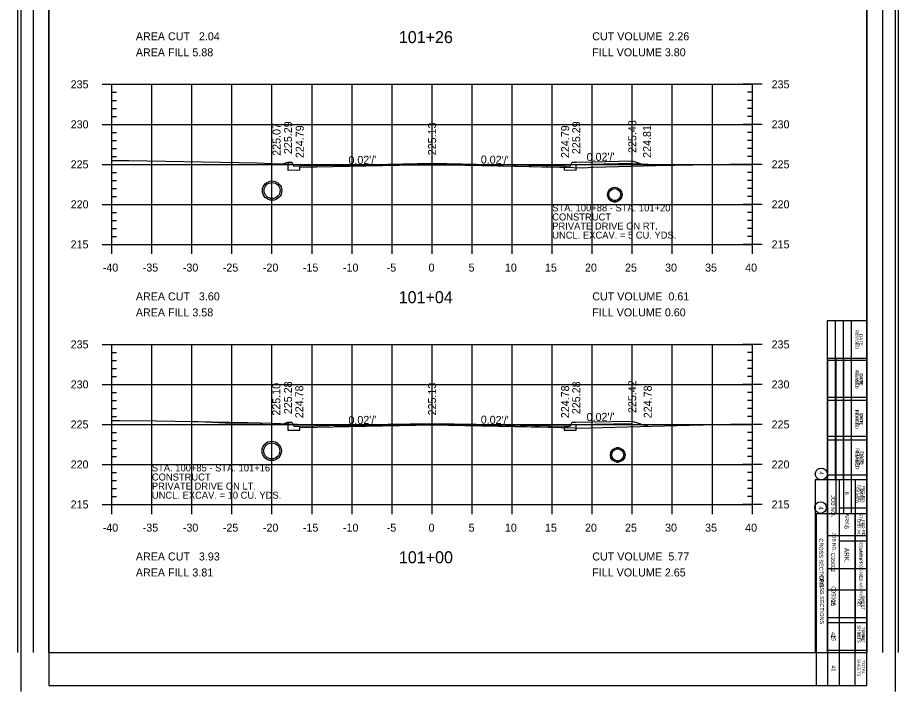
# Model space of a CAD drawing. Extents: x 1367903 to 1373764, y 376865 to 382130.
# Drawn here: x 1369737.8 to 1369957.8, y 377279.1 to 377447.5 of the extents above; entities that cross this region are included whole.
import ezdxf

# ---------------------------------------------------------------- set-up
doc = ezdxf.new("R2010")
doc.units = 0
for name, color, linetype in [('R_Axis', 7, 'Continuous'), ('R_Axis Annot', 7, 'Continuous'), ('R_Border', 7, 'Continuous'), ('R_Border Notes', 7, 'Continuous'), ('R_Border PE', 7, 'Continuous'), ('R_Draft', 7, 'Continuous'), ('R_Drive', 7, 'Continuous'), ('R_Exist Surface', 7, 'Continuous'), ('R_Fin Surface', 7, 'Continuous'), ('R_Fin Surface Annot', 7, 'Continuous'), ('R_Grid', 7, 'Continuous'), ('R_Water', 7, 'Continuous')]:
    doc.layers.add(name, color=color, linetype=linetype)

msp = doc.modelspace()

# ---------------------------------------------------------------- linework, layer by layer
for points in [[(1369805.34, 377411.41), (1369805.34, 377410.74), (1369805.34, 377410.74), (1369805.34, 377409.38), (1369808.34, 377409.44), (1369808.34, 377410.11), (1369841.34, 377410.77), (1369874.34, 377410.11), (1369874.34, 377409.44), (1369877.34, 377409.38), (1369877.34, 377410.82), (1369891.34, 377411.1), (1369891.34, 377411.69)], [(1369805.34, 377346.4), (1369805.34, 377345.74), (1369805.34, 377345.74), (1369805.34, 377344.37), (1369808.34, 377344.43), (1369808.34, 377345.1), (1369841.34, 377345.76), (1369874.34, 377345.1), (1369874.34, 377344.43), (1369877.34, 377344.37), (1369877.34, 377345.82), (1369891.34, 377346.1), (1369891.34, 377346.68)]]:
    msp.add_lwpolyline(points)
at = {"layer": 'R_Axis'}
for p, q in [((1369758.94, 377430.84), (1369763.74, 377430.84)), ((1369761.34, 377390.84), (1369761.34, 377430.84)), ((1369923.74, 377430.84), (1369918.94, 377430.84)), ((1369921.34, 377390.84), (1369921.34, 377430.84)), ((1369761.34, 377428.84), (1369762.54, 377428.84)), ((1369921.34, 377428.84), (1369920.14, 377428.84)), ((1369761.34, 377426.84), (1369762.54, 377426.84)), ((1369921.34, 377426.84), (1369920.14, 377426.84)), ((1369761.34, 377424.84), (1369762.54, 377424.84)), ((1369921.34, 377424.84), (1369920.14, 377424.84)), ((1369761.34, 377422.84), (1369762.54, 377422.84)), ((1369921.34, 377422.84), (1369920.14, 377422.84)), ((1369758.94, 377420.84), (1369763.74, 377420.84)), ((1369923.74, 377420.84), (1369918.94, 377420.84)), ((1369761.34, 377418.84), (1369762.54, 377418.84)), ((1369921.34, 377418.84), (1369920.14, 377418.84)), ((1369761.34, 377416.84), (1369762.54, 377416.84)), ((1369921.34, 377416.84), (1369920.14, 377416.84)), ((1369761.34, 377414.84), (1369762.54, 377414.84)), ((1369761.34, 377412.84), (1369762.54, 377412.84)), ((1369921.34, 377414.84), (1369920.14, 377414.84)), ((1369921.34, 377412.84), (1369920.14, 377412.84)), ((1369758.94, 377410.84), (1369763.74, 377410.84)), ((1369923.74, 377410.84), (1369918.94, 377410.84)), ((1369761.34, 377408.84), (1369762.54, 377408.84)), ((1369921.34, 377408.84), (1369920.14, 377408.84)), ((1369761.34, 377406.84), (1369762.54, 377406.84)), ((1369921.34, 377406.84), (1369920.14, 377406.84)), ((1369761.34, 377404.84), (1369762.54, 377404.84)), ((1369921.34, 377404.84), (1369920.14, 377404.84)), ((1369761.34, 377402.84), (1369762.54, 377402.84)), ((1369921.34, 377402.84), (1369920.14, 377402.84)), ((1369758.94, 377400.84), (1369763.74, 377400.84)), ((1369923.74, 377400.84), (1369918.94, 377400.84)), ((1369761.34, 377398.84), (1369762.54, 377398.84)), ((1369921.34, 377398.84), (1369920.14, 377398.84)), ((1369761.34, 377396.84), (1369762.54, 377396.84)), ((1369921.34, 377396.84), (1369920.14, 377396.84)), ((1369761.34, 377394.84), (1369762.54, 377394.84)), ((1369761.34, 377388.44), (1369761.34, 377393.24)), ((1369771.34, 377388.44), (1369771.34, 377393.24)), ((1369781.34, 377388.44), (1369781.34, 377393.24)), ((1369791.34, 377388.44), (1369791.34, 377393.24)), ((1369801.34, 377388.44), (1369801.34, 377393.24)), ((1369811.34, 377388.44), (1369811.34, 377393.24)), ((1369821.34, 377388.44), (1369821.34, 377393.24)), ((1369831.34, 377388.44), (1369831.34, 377393.24)), ((1369841.34, 377388.44), (1369841.34, 377393.24)), ((1369851.34, 377388.44), (1369851.34, 377393.24)), ((1369861.34, 377388.44), (1369861.34, 377393.24)), ((1369871.34, 377388.44), (1369871.34, 377393.24)), ((1369881.34, 377388.44), (1369881.34, 377393.24)), ((1369891.34, 377388.44), (1369891.34, 377393.24)), ((1369901.34, 377388.44), (1369901.34, 377393.24)), ((1369911.34, 377388.44), (1369911.34, 377393.24)), ((1369921.34, 377394.84), (1369920.14, 377394.84)), ((1369921.34, 377388.44), (1369921.34, 377393.24)), ((1369758.94, 377390.84), (1369763.74, 377390.84)), ((1369761.34, 377392.84), (1369762.54, 377392.84)), ((1369761.34, 377390.84), (1369921.34, 377390.84)), ((1369923.74, 377390.84), (1369918.94, 377390.84)), ((1369921.34, 377392.84), (1369920.14, 377392.84)), ((1369758.94, 377365.84), (1369763.74, 377365.84)), ((1369761.34, 377325.84), (1369761.34, 377365.84)), ((1369923.74, 377365.84), (1369918.94, 377365.84)), ((1369921.34, 377325.84), (1369921.34, 377365.84)), ((1369761.34, 377363.84), (1369762.54, 377363.84)), ((1369921.34, 377363.84), (1369920.14, 377363.84)), ((1369761.34, 377361.84), (1369762.54, 377361.84)), ((1369921.34, 377361.84), (1369920.14, 377361.84)), ((1369761.34, 377359.84), (1369762.54, 377359.84)), ((1369761.34, 377357.84), (1369762.54, 377357.84)), ((1369921.34, 377359.84), (1369920.14, 377359.84)), ((1369921.34, 377357.84), (1369920.14, 377357.84)), ((1369758.94, 377355.84), (1369763.74, 377355.84)), ((1369923.74, 377355.84), (1369918.94, 377355.84)), ((1369761.34, 377353.84), (1369762.54, 377353.84)), ((1369921.34, 377353.84), (1369920.14, 377353.84)), ((1369761.34, 377351.84), (1369762.54, 377351.84)), ((1369921.34, 377351.84), (1369920.14, 377351.84)), ((1369761.34, 377349.84), (1369762.54, 377349.84)), ((1369921.34, 377349.84), (1369920.14, 377349.84)), ((1369761.34, 377347.84), (1369762.54, 377347.84)), ((1369921.34, 377347.84), (1369920.14, 377347.84)), ((1369758.94, 377345.84), (1369763.74, 377345.84)), ((1369923.74, 377345.84), (1369918.94, 377345.84)), ((1369761.34, 377343.84), (1369762.54, 377343.84)), ((1369921.34, 377343.84), (1369920.14, 377343.84)), ((1369761.34, 377341.84), (1369762.54, 377341.84)), ((1369921.34, 377341.84), (1369920.14, 377341.84)), ((1369761.34, 377339.84), (1369762.54, 377339.84)), ((1369921.34, 377339.84), (1369920.14, 377339.84)), ((1369758.94, 377335.84), (1369763.74, 377335.84)), ((1369761.34, 377337.84), (1369762.54, 377337.84)), ((1369923.74, 377335.84), (1369918.94, 377335.84)), ((1369921.34, 377337.84), (1369920.14, 377337.84)), ((1369761.34, 377333.84), (1369762.54, 377333.84)), ((1369921.34, 377333.84), (1369920.14, 377333.84)), ((1369761.34, 377331.84), (1369762.54, 377331.84)), ((1369921.34, 377331.84), (1369920.14, 377331.84)), ((1369761.34, 377329.84), (1369762.54, 377329.84)), ((1369921.34, 377329.84), (1369920.14, 377329.84)), ((1369761.34, 377323.44), (1369761.34, 377328.24)), ((1369761.34, 377327.84), (1369762.54, 377327.84)), ((1369771.34, 377323.44), (1369771.34, 377328.24)), ((1369781.34, 377323.44), (1369781.34, 377328.24)), ((1369791.34, 377323.44), (1369791.34, 377328.24)), ((1369801.34, 377323.44), (1369801.34, 377328.24)), ((1369811.34, 377323.44), (1369811.34, 377328.24)), ((1369821.34, 377323.44), (1369821.34, 377328.24)), ((1369831.34, 377323.44), (1369831.34, 377328.24)), ((1369841.34, 377323.44), (1369841.34, 377328.24)), ((1369851.34, 377323.44), (1369851.34, 377328.24)), ((1369861.34, 377323.44), (1369861.34, 377328.24)), ((1369871.34, 377323.44), (1369871.34, 377328.24)), ((1369881.34, 377323.44), (1369881.34, 377328.24)), ((1369891.34, 377323.44), (1369891.34, 377328.24)), ((1369901.34, 377323.44), (1369901.34, 377328.24)), ((1369911.34, 377323.44), (1369911.34, 377328.24)), ((1369921.34, 377327.84), (1369920.14, 377327.84)), ((1369921.34, 377323.44), (1369921.34, 377328.24)), ((1369758.94, 377325.84), (1369763.74, 377325.84)), ((1369761.34, 377325.84), (1369921.34, 377325.84)), ((1369923.74, 377325.84), (1369918.94, 377325.84))]:
    msp.add_line(p, q, dxfattribs=at)
at = {"layer": 'R_Border'}
for p, q in [((1369738.61, 377620.35), (1369738.61, 377279.12)), ((1369957, 377620.35), (1369957, 377279.12)), ((1369745.64, 377611.47), (1369745.64, 377280.59)), ((1369949.96, 377280.59), (1369949.96, 377611.47)), ((1369949.96, 377446.03), (1369949.96, 377446.03)), ((1369940.15, 377280.59), (1369940.15, 377362.43)), ((1369940.15, 377362.43), (1369949.96, 377362.43)), ((1369940.15, 377362.43), (1369942.19, 377362.43)), ((1369942.19, 377362.43), (1369942.19, 377323.46)), ((1369944.13, 377362.43), (1369944.13, 377323.46)), ((1369945.98, 377362.43), (1369945.98, 377323.46)), ((1369940.15, 377352.62), (1369949.77, 377352.62)), ((1369940.15, 377342.9), (1369949.77, 377342.9)), ((1369940.15, 377333.27), (1369949.77, 377333.27)), ((1369949.96, 377323.46), (1369937.24, 377323.46)), ((1369937.24, 377323.46), (1369937.24, 377280.59)), ((1369943.07, 377280.59), (1369943.07, 377323.46)), ((1369947.05, 377280.59), (1369947.05, 377323.46)), ((1369949.96, 377316.65), (1369943.07, 377316.65)), ((1369949.96, 377309.75), (1369940.15, 377309.75)), ((1369949.96, 377296.24), (1369940.15, 377296.24)), ((1369949.96, 377289.33), (1369940.15, 377289.33)), ((1369745.64, 377280.59), (1369949.96, 377280.59))]:
    msp.add_line(p, q, dxfattribs=at)
msp.add_circle((1369938.37, 377325.07), 1.46, dxfattribs=at)
at = {"layer": 'R_Border PE'}
for p, q in [((1369737.81, 377610.76), (1369737.81, 377288.8)), ((1369741.72, 377610.76), (1369741.72, 377288.8)), ((1369953.89, 377288.8), (1369953.89, 377610.76)), ((1369957.81, 377288.8), (1369957.81, 377610.76)), ((1369745.64, 377288.8), (1369745.64, 377603.25)), ((1369949.96, 377603.25), (1369949.96, 377288.8)), ((1369940.02, 377371.74), (1369940.02, 377288.8)), ((1369949.96, 377371.74), (1369940.02, 377371.74)), ((1369942.01, 377371.74), (1369942.01, 377331.96)), ((1369944, 377371.74), (1369944, 377331.96)), ((1369945.99, 377371.74), (1369945.99, 377331.96)), ((1369949.96, 377361.8), (1369940.02, 377361.8)), ((1369949.96, 377351.85), (1369940.02, 377351.85)), ((1369949.96, 377341.91), (1369940.02, 377341.91)), ((1369937.03, 377331.96), (1369937.03, 377288.8)), ((1369949.96, 377331.96), (1369937.03, 377331.96)), ((1369943, 377331.96), (1369943, 377288.8)), ((1369946.98, 377331.96), (1369946.98, 377288.8)), ((1369943.06, 377325), (1369949.96, 377325)), ((1369940.15, 377318.04), (1369949.96, 377318.04)), ((1369940.15, 377304.51), (1369949.96, 377304.51)), ((1369940.15, 377297.55), (1369949.96, 377297.55)), ((1369745.64, 377288.8), (1369949.96, 377288.8)), ((1369947.07, 377288.8), (1369947.07, 377288.8))]:
    msp.add_line(p, q, dxfattribs=at)
msp.add_circle((1369938.53, 377333.45), 1.49, dxfattribs=at)
at = {"layer": 'R_Drive'}
for p, q in [((1369876.01, 377410.75), (1369891.34, 377411.06)), ((1369891.34, 377411.06), (1369901.34, 377410.6)), ((1369791.34, 377346.05), (1369781.34, 377346.58)), ((1369791.34, 377346.05), (1369806.67, 377345.74))]:
    msp.add_line(p, q, dxfattribs=at)
at = {"layer": 'R_Exist Surface'}
for points in [[(1369761.34, 377411.81), (1369765.56, 377411.78), (1369797.61, 377411.2), (1369801.24, 377411.08), (1369808.94, 377410.8), (1369817.44, 377410.54), (1369830.82, 377410.64), (1369848.19, 377410.71), (1369859.17, 377410.47), (1369868.71, 377410.21), (1369873.26, 377410.13), (1369874.81, 377410.1), (1369876.65, 377410.06), (1369878.78, 377409.97), (1369881.54, 377410.1), (1369897.29, 377410.52), (1369915.74, 377410.88), (1369921.34, 377410.96)], [(1369761.34, 377346.8), (1369763.23, 377346.8), (1369772.5, 377346.74), (1369795.35, 377346.33), (1369801.38, 377346.13), (1369814.11, 377345.67), (1369817.01, 377345.58), (1369821.57, 377345.61), (1369848.33, 377345.72), (1369855.87, 377345.55), (1369871.16, 377345.14), (1369873.56, 377345.1), (1369874.38, 377345.08), (1369875.36, 377345.06), (1369878.77, 377344.91), (1369880.84, 377345.01), (1369905.64, 377345.68), (1369915.85, 377345.87), (1369921.34, 377345.95)]]:
    msp.add_lwpolyline(points, dxfattribs=at)
at = {"layer": 'R_Fin Surface'}
for points in [[(1369804.05, 377410.98), (1369805.34, 377411.41), (1369806.34, 377411.41), (1369806.84, 377410.41), (1369808.34, 377410.44), (1369830.34, 377410.88), (1369841.34, 377411.1), (1369852.34, 377410.88), (1369874.34, 377410.44), (1369875.84, 377410.41), (1369876.34, 377411.41), (1369877.34, 377411.41), (1369881.34, 377411.49), (1369891.34, 377411.69), (1369895.03, 377410.46)], [(1369804.21, 377346.03), (1369805.34, 377346.4), (1369806.34, 377346.4), (1369806.84, 377345.4), (1369808.34, 377345.43), (1369830.34, 377345.87), (1369841.34, 377346.09), (1369852.34, 377345.87), (1369874.34, 377345.43), (1369875.84, 377345.4), (1369876.34, 377346.4), (1369877.34, 377346.4), (1369881.34, 377346.48), (1369891.34, 377346.68), (1369895.2, 377345.4)]]:
    msp.add_lwpolyline(points, dxfattribs=at)
at = {"layer": 'R_Grid'}
for p, q in [((1369761.34, 377430.84), (1369921.34, 377430.84)), ((1369761.34, 377390.84), (1369761.34, 377430.84)), ((1369771.34, 377390.84), (1369771.34, 377430.84)), ((1369781.34, 377390.84), (1369781.34, 377430.84)), ((1369791.34, 377390.84), (1369791.34, 377430.84)), ((1369801.34, 377390.84), (1369801.34, 377430.84)), ((1369811.34, 377390.84), (1369811.34, 377430.84)), ((1369821.34, 377390.84), (1369821.34, 377430.84)), ((1369831.34, 377390.84), (1369831.34, 377430.84)), ((1369841.34, 377390.84), (1369841.34, 377430.84)), ((1369851.34, 377390.84), (1369851.34, 377430.84)), ((1369861.34, 377390.84), (1369861.34, 377430.84)), ((1369871.34, 377390.84), (1369871.34, 377430.84)), ((1369881.34, 377390.84), (1369881.34, 377430.84)), ((1369891.34, 377390.84), (1369891.34, 377430.84)), ((1369901.34, 377390.84), (1369901.34, 377430.84)), ((1369911.34, 377390.84), (1369911.34, 377430.84)), ((1369921.34, 377390.84), (1369921.34, 377430.84)), ((1369761.34, 377420.84), (1369921.34, 377420.84)), ((1369761.34, 377410.84), (1369921.34, 377410.84)), ((1369761.34, 377400.84), (1369921.34, 377400.84)), ((1369761.34, 377390.84), (1369921.34, 377390.84)), ((1369761.34, 377365.84), (1369921.34, 377365.84)), ((1369761.34, 377325.84), (1369761.34, 377365.84)), ((1369771.34, 377325.84), (1369771.34, 377365.84)), ((1369781.34, 377325.84), (1369781.34, 377365.84)), ((1369791.34, 377325.84), (1369791.34, 377365.84)), ((1369801.34, 377325.84), (1369801.34, 377365.84)), ((1369811.34, 377325.84), (1369811.34, 377365.84)), ((1369821.34, 377325.84), (1369821.34, 377365.84)), ((1369831.34, 377325.84), (1369831.34, 377365.84)), ((1369841.34, 377325.84), (1369841.34, 377365.84)), ((1369851.34, 377325.84), (1369851.34, 377365.84)), ((1369861.34, 377325.84), (1369861.34, 377365.84)), ((1369871.34, 377325.84), (1369871.34, 377365.84)), ((1369881.34, 377325.84), (1369881.34, 377365.84)), ((1369891.34, 377325.84), (1369891.34, 377365.84)), ((1369901.34, 377325.84), (1369901.34, 377365.84)), ((1369911.34, 377325.84), (1369911.34, 377365.84)), ((1369921.34, 377325.84), (1369921.34, 377365.84)), ((1369761.34, 377355.84), (1369921.34, 377355.84)), ((1369761.34, 377345.84), (1369921.34, 377345.84)), ((1369761.34, 377335.84), (1369921.34, 377335.84)), ((1369761.34, 377325.84), (1369921.34, 377325.84))]:
    msp.add_line(p, q, dxfattribs=at)
at = {"layer": 'R_Water'}
for p, q in [((1369801.42, 377406.72), (1369801.34, 377406.67)), ((1369801.42, 377406.3), (1369801.34, 377406.25)), ((1369886.62, 377405.14), (1369887.3, 377405.09)), ((1369886.62, 377404.8), (1369887.3, 377404.76)), ((1369801.42, 377402.3), (1369801.34, 377402.25)), ((1369801.42, 377401.89), (1369801.34, 377401.84)), ((1369886.62, 377401.8), (1369887.3, 377401.76)), ((1369886.62, 377401.47), (1369887.3, 377401.42)), ((1369801.33, 377341.67), (1369801.24, 377341.62)), ((1369801.33, 377341.25), (1369801.24, 377341.2)), ((1369887.37, 377340.08), (1369888.04, 377340.04)), ((1369887.37, 377339.75), (1369888.04, 377339.7)), ((1369801.33, 377337.25), (1369801.24, 377337.2)), ((1369801.33, 377336.83), (1369801.24, 377336.78)), ((1369887.37, 377336.75), (1369888.04, 377336.7)), ((1369887.37, 377336.42), (1369888.04, 377336.37))]:
    msp.add_line(p, q, dxfattribs=at)
for centre, radius in [((1369801.38, 377404.28), 2.42), ((1369801.38, 377404.28), 2), ((1369886.96, 377403.28), 1.83), ((1369886.96, 377403.28), 1.5), ((1369801.28, 377339.22), 2.42), ((1369801.28, 377339.22), 2), ((1369887.7, 377338.23), 1.83), ((1369887.7, 377338.23), 1.5)]:
    msp.add_circle(centre, radius, dxfattribs=at)

# ---------------------------------------------------------------- texts
at = {"layer": 'R_Axis Annot'}
for s, height, p in [('AREA CUT   2.04', 2, (1369767.34, 377441.84)), ('101+26', 3, (1369833.03, 377441.14)), ('CUT VOLUME  2.26', 2, (1369881.34, 377441.84)), ('AREA FILL 5.88', 2, (1369767.34, 377437.84)), ('FILL VOLUME 3.80', 2, (1369881.34, 377437.84)), ('235', 2, (1369751.05, 377429.84)), ('235', 2, (1369926.14, 377429.84)), ('230', 2, (1369751.06, 377419.84)), ('230', 2, (1369926.14, 377419.84)), ('225', 2, (1369751.05, 377409.84)), ('225', 2, (1369926.14, 377409.84)), ('220', 2, (1369751.06, 377399.84)), ('220', 2, (1369926.14, 377399.84)), ('215', 2, (1369751.05, 377389.84)), ('215', 2, (1369926.14, 377389.84)), ('-40', 2, (1369759.07, 377384.04)), ('-35', 2, (1369769.06, 377384.04)), ('-30', 2, (1369779.07, 377384.04)), ('-25', 2, (1369789.06, 377384.04)), ('-20', 2, (1369799.07, 377384.04)), ('-15', 2, (1369809.06, 377384.04)), ('-10', 2, (1369819.07, 377384.04)), ('-5', 2, (1369830, 377384.04)), ('0', 2, (1369840.46, 377384.04)), ('5', 2, (1369850.46, 377384.04)), ('10', 2, (1369859.53, 377384.04)), ('15', 2, (1369869.53, 377384.04)), ('20', 2, (1369879.53, 377384.04)), ('25', 2, (1369889.53, 377384.04)), ('30', 2, (1369899.53, 377384.04)), ('35', 2, (1369909.53, 377384.04)), ('40', 2, (1369919.53, 377384.04)), ('AREA CUT   3.60', 2, (1369767.34, 377376.84)), ('101+04', 3, (1369833, 377376.14)), ('CUT VOLUME  0.61', 2, (1369881.34, 377376.84)), ('AREA FILL 3.58', 2, (1369767.34, 377372.84)), ('FILL VOLUME 0.60', 2, (1369881.34, 377372.84)), ('235', 2, (1369751.05, 377364.84)), ('235', 2, (1369926.14, 377364.84)), ('230', 2, (1369751.06, 377354.84)), ('230', 2, (1369926.14, 377354.84)), ('225', 2, (1369751.05, 377344.84)), ('225', 2, (1369926.14, 377344.84)), ('220', 2, (1369751.06, 377334.84)), ('220', 2, (1369926.14, 377334.84)), ('215', 2, (1369751.05, 377324.84)), ('215', 2, (1369926.14, 377324.84)), ('-40', 2, (1369759.07, 377319.04)), ('-35', 2, (1369769.06, 377319.04)), ('-30', 2, (1369779.07, 377319.04)), ('-25', 2, (1369789.06, 377319.04)), ('-20', 2, (1369799.07, 377319.04)), ('-15', 2, (1369809.06, 377319.04)), ('-10', 2, (1369819.07, 377319.04)), ('-5', 2, (1369830, 377319.04)), ('0', 2, (1369840.46, 377319.04)), ('5', 2, (1369850.46, 377319.04)), ('10', 2, (1369859.53, 377319.04)), ('15', 2, (1369869.53, 377319.04)), ('20', 2, (1369879.53, 377319.04)), ('25', 2, (1369889.53, 377319.04)), ('30', 2, (1369899.53, 377319.04)), ('35', 2, (1369909.53, 377319.04)), ('40', 2, (1369919.53, 377319.04)), ('AREA CUT   3.93', 2, (1369767.34, 377311.84)), ('101+00', 3, (1369833.05, 377311.14)), ('CUT VOLUME  5.77', 2, (1369881.34, 377311.84)), ('AREA FILL 3.81', 2, (1369767.34, 377307.84)), ('FILL VOLUME 2.65', 2, (1369881.34, 377307.84))]:
    msp.add_text(s, height=height, dxfattribs=at).set_placement(p)
at = {"layer": 'R_Border'}
for s, height, p in [('REVISED', 0.778, (1369947.05, 377359.51)), ('DATE', 0.778, (1369948.21, 377358.64)), ('FILMED', 0.778, (1369947.05, 377349.41)), ('DATE', 0.778, (1369948.21, 377348.82)), ('REVISED', 0.875, (1369947.15, 377339.88)), ('DATE', 0.875, (1369948.32, 377339.1)), ('FILMED', 0.778, (1369947.05, 377330.16)), ('DATE', 0.778, (1369948.21, 377329.77)), ('4', 1.17, (1369937.86, 377325.4)), ('6', 1.17, (1369944.33, 377320.63)), ('DIST.NO.', 0.778, (1369947.54, 377322.19)), ('FED.RD.', 0.778, (1369948.71, 377321.99)), ('JOB NO.', 0.875, (1369941.32, 377318.88)), ('ARK.', 1.166, (1369944.33, 377315)), ('STATE', 0.681, (1369948.02, 377314.9)), ('FED.AID PROJ.NO.', 0.6805, (1369948.12, 377308.49)), ('SHEET', 0.681, (1369948.71, 377294.39)), ('NO.', 0.681, (1369947.54, 377293.61)), ('SHEETS', 0.778, (1369947.54, 377287.2)), ('TOTAL', 0.778, (1369948.71, 377286.91))]:
    msp.add_text(s, height=height, rotation=270, dxfattribs=at).set_placement(p)
at = {"layer": 'R_Border Notes'}
for s, height, p in [('CROSS SECTIONS', 0.9945, (1369938.2, 377308.2)), ('C35002', 0.995, (1369941.11, 377305.39)), ('25', 0.995, (1369941.11, 377293.24)), ('41', 0.995, (1369941.11, 377285.62))]:
    msp.add_text(s, height=height, rotation=270, dxfattribs=at).set_placement(p)
at = {"layer": 'R_Border PE'}
for s, height, p in [('REVISED', 0.796, (1369947.06, 377369.47)), ('DATE', 0.796, (1369948.09, 377368.41)), ('FILMED', 0.796, (1369947.06, 377359.12)), ('DATE', 0.796, (1369948.09, 377358.47)), ('REVISED', 0.796, (1369947.06, 377349.57)), ('DATE', 0.796, (1369948.09, 377348.52)), ('FILMED', 0.796, (1369947.06, 377339.23)), ('DATE', 0.796, (1369948.09, 377338.58)), ('4', 1.19, (1369937.93, 377334.12)), ('DIST.NO.', 0.796, (1369947.63, 377330.83)), ('FED.RD.', 0.796, (1369948.67, 377330.52)), ('JOB NO.', 0.995, (1369941.01, 377328.19)), ('6', 0.995, (1369944.49, 377329.02)), ('ARK.', 0.995, (1369944.49, 377323.6)), ('STATE', 0.796, (1369948.07, 377323.66)), ('CROSS SECTIONS', 0.9945, (1369938.03, 377317.35)), ('FED.AID PROJ.NO.', 0.7956, (1369948.07, 377316.88)), ('C35002', 0.995, (1369941.01, 377313.75)), ('SHEET', 0.796, (1369948.59, 377303.09)), ('25', 0.995, (1369941.01, 377301.96)), ('NO.', 0.796, (1369947.56, 377302.11)), ('SHEETS', 0.796, (1369947.56, 377295.62)), ('TOTAL', 0.796, (1369948.59, 377295.23)), ('41', 0.995, (1369941.01, 377293.96))]:
    msp.add_text(s, height=height, rotation=270, dxfattribs=at).set_placement(p)
at = {"layer": 'R_Draft'}
for s, p in [('STA. 100+88 - STA. 101+20', (1369871.34, 377399.09)), ('CONSTRUCT', (1369871.34, 377396.82)), ('PRIVATE DRIVE ON RT.', (1369871.34, 377394.55)), ('UNCL. EXCAV. = 5 CU. YDS.', (1369871.34, 377392.28)), ('STA. 100+85 - STA. 101+16', (1369771.34, 377334.09)), ('CONSTRUCT', (1369771.34, 377331.82)), ('PRIVATE DRIVE ON LT.', (1369771.34, 377329.55)), ('UNCL. EXCAV. = 10 CU. YDS.', (1369771.34, 377327.28))]:
    msp.add_text(s, height=1.75, dxfattribs=at).set_placement(p)
at = {"layer": 'R_Fin Surface Annot'}
for s, rotation, p in [('225.43', 90, (1369892.34, 377413.69)), ('225.07', 90, (1369803.49, 377412.98)), ('225.29', 90, (1369806.34, 377413.41)), ('224.79', 90, (1369809.27, 377412.41)), ('225.13', 90, (1369842.34, 377413.1)), ('224.79', 90, (1369875.56, 377412.41)), ('225.29', 90, (1369878.34, 377413.41)), ('224.81', 90, (1369896.03, 377412.46)), ("0.02'/'", 1.1458, (1369820.46, 377410.88)), ("0.02'/'", 358.8542, (1369853.47, 377411.06)), ("0.02'/'", 1.1458, (1369879.96, 377411.66)), ('225.10', 90, (1369803.43, 377348.03)), ('225.28', 90, (1369806.34, 377348.4)), ('225.13', 90, (1369842.34, 377348.09)), ('225.28', 90, (1369878.34, 377348.4)), ('225.42', 90, (1369892.34, 377348.68)), ('224.78', 90, (1369809.16, 377347.4)), ('224.78', 90, (1369875.56, 377347.4)), ('224.78', 90, (1369896.2, 377347.4)), ("0.02'/'", 1.1458, (1369820.46, 377345.88)), ("0.02'/'", 358.8542, (1369853.47, 377346.05)), ("0.02'/'", 1.1458, (1369879.96, 377346.66))]:
    msp.add_text(s, height=2, rotation=rotation, dxfattribs=at).set_placement(p)

doc.saveas('drawing.dxf')
